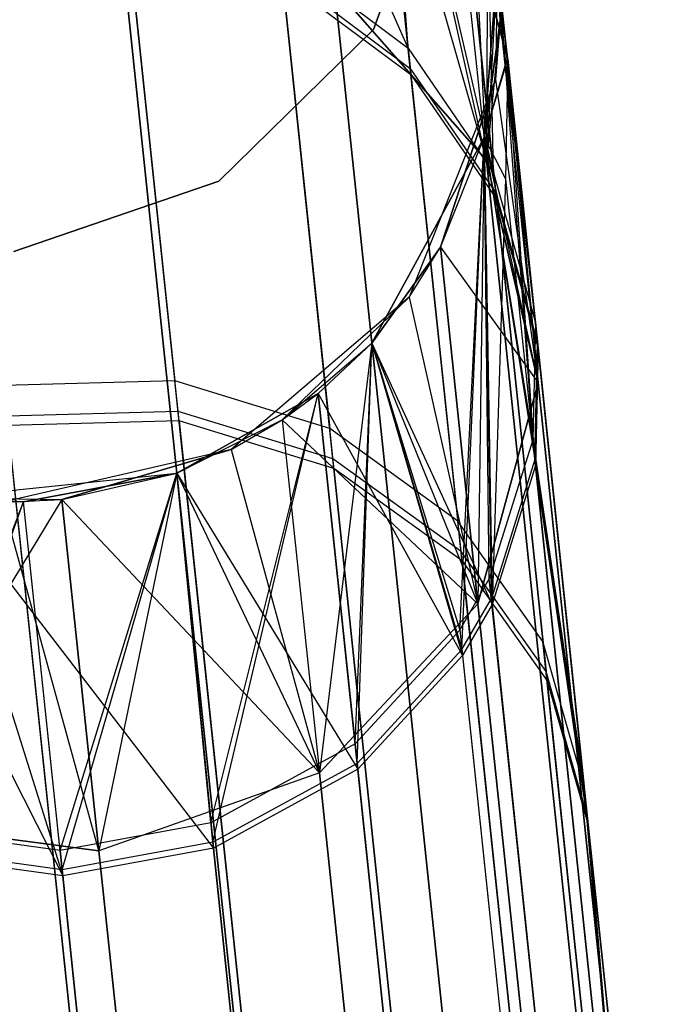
# Model space of a CAD drawing. Extents: x 0.3 to 7.1, y -3.38 to 3.38.
# Tile 310 of 604: x 3.35 to 3.48, y 3.08 to 3.28. Entities that reach past the tile are written whole.
import ezdxf

# ---------------------------------------------------------------- set-up
doc = ezdxf.new("R2010")
doc.units = 0
doc.header["$LTSCALE"] = 2.54
doc.layers.get('0').update_dxf_attribs({"linetype": 'CONTINUOUS'})

# ---------------------------------------------------------------- blocks, each defined once
blk = doc.blocks.new('SINGLES_AVVSTL_STL')
at = {"color": 0}
for p, q in [((3.43255, 3.27471, 52.54873), (3.38832, 3.37484, 51.88278)), ((3.43255, 3.27471, 52.54873), (3.38832, 3.37484, 51.88278)), ((3.41886, 3.3557, 17.50622), (3.44855, 3.25172, 18.17265)), ((3.41886, 3.3557, 17.50622), (3.44855, 3.25172, 18.17265)), ((3.44855, 3.25172, 22.51622), (3.42726, 3.34702, 23.18265)), ((3.44855, 3.25172, 22.51622), (3.42726, 3.34702, 23.18265)), ((3.43255, 3.27471, 52.54873), (3.42726, 3.34702, 51.88278)), ((3.43255, 3.27471, 52.54873), (3.42726, 3.34702, 51.88278)), ((3.45002, 3.24921, 52.54254), (3.42726, 3.34702, 51.88278)), ((3.45002, 3.24921, 52.54254), (3.42726, 3.34702, 51.88278)), ((3.43299, 3.27055, 59.45143), (3.42675, 3.3299, 59.11172)), ((3.43299, 3.27055, 59.45143), (3.42675, 3.3299, 59.11172)), ((3.42679, 3.32957, 57.22032), (3.43312, 3.26927, 56.87794)), ((3.42679, 3.32957, 57.22032), (3.43312, 3.26927, 56.87794)), ((3.44064, 3.32696, 17.50622), (3.44855, 3.25172, 18.17265)), ((3.44064, 3.32696, 17.50622), (3.44855, 3.25172, 18.17265)), ((3.44064, 3.32696, 23.18265), (3.44855, 3.25172, 22.51622)), ((3.44064, 3.32696, 23.18265), (3.44855, 3.25172, 22.51622)), ((3.45002, 3.24921, 52.54254), (3.44218, 3.32375, 51.88278)), ((3.45002, 3.24921, 52.54254), (3.44218, 3.32375, 51.88278)), ((3.4406, 3.32017, 1.9), (3.4255, 3.27851, 1.9)), ((3.4255, 3.27851, 1.7), (3.4406, 3.32017, 1.7)), ((3.4255, 3.27851, 1.7), (3.4406, 3.32017, 1.7)), ((3.4406, 3.32017, 1.9), (3.4255, 3.27851, 1.9)), ((3.44855, 3.25172, 18.17265), (3.44542, 3.31587, 17.50622)), ((3.44855, 3.25172, 18.17265), (3.44542, 3.31587, 17.50622)), ((3.39688, 3.0777, 18.83209), (3.37308, 3.30419, 18.18647)), ((3.39688, 3.0777, 18.83209), (3.37308, 3.30419, 18.18647)), ((3.37308, 3.30419, 22.5024), (3.39688, 3.0777, 21.85677)), ((3.37308, 3.30419, 22.5024), (3.39688, 3.0777, 21.85677)), ((3.37459, 3.30459, 52.55688), (3.38488, 3.20672, 52.89613)), ((3.37459, 3.30459, 52.55688), (3.38488, 3.20672, 52.89613)), ((3.45045, 3.24509, 59.44506), (3.44427, 3.30388, 59.10852)), ((3.44427, 3.30388, 59.10852), (3.45287, 3.27272, 59.10483)), ((3.44427, 3.30388, 59.10852), (3.45287, 3.27272, 59.10483)), ((3.45045, 3.24509, 59.44506), (3.44427, 3.30388, 59.10852)), ((3.44882, 3.30429, 23.18265), (3.44855, 3.25172, 22.51622)), ((3.44882, 3.30429, 23.18265), (3.44855, 3.25172, 22.51622)), ((3.45002, 3.24921, 52.54254), (3.44882, 3.30429, 51.88278)), ((3.45002, 3.24921, 52.54254), (3.44882, 3.30429, 51.88278)), ((3.45856, 3.21864, 52.53541), (3.44882, 3.30429, 51.88278)), ((3.45856, 3.21864, 52.53541), (3.44882, 3.30429, 51.88278)), ((3.44882, 3.30429, 58.76742), (3.45287, 3.27272, 59.10483)), ((3.44882, 3.30429, 58.76742), (3.45287, 3.27272, 59.10483)), ((3.45291, 3.2724, 57.22728), (3.44882, 3.30429, 57.56742)), ((3.45291, 3.2724, 57.22728), (3.44882, 3.30429, 57.56742)), ((3.45291, 3.2724, 57.22728), (3.44431, 3.30356, 57.22356)), ((3.44431, 3.30356, 57.22356), (3.45059, 3.24382, 56.88436)), ((3.45291, 3.2724, 57.22728), (3.44431, 3.30356, 57.22356)), ((3.44431, 3.30356, 57.22356), (3.45059, 3.24382, 56.88436)), ((3.38553, 3.20046, 59.79841), (3.37503, 3.30038, 59.4598)), ((3.38553, 3.20046, 59.79841), (3.37503, 3.30038, 59.4598)), ((3.38574, 3.19853, 56.53104), (3.37517, 3.29908, 56.8695)), ((3.38574, 3.19853, 56.53104), (3.37517, 3.29908, 56.8695)), ((3.40628, 3.2944, 52.55382), (3.43255, 3.27471, 52.54873)), ((3.40628, 3.2944, 52.55382), (3.43255, 3.27471, 52.54873)), ((3.40628, 3.2944, 52.55382), (3.41652, 3.19697, 52.89152)), ((3.40628, 3.2944, 52.55382), (3.41652, 3.19697, 52.89152)), ((3.45081, 3.29238, 51.88278), (3.44805, 3.25643, 51.88278)), ((3.45081, 3.29238, 51.88278), (3.44805, 3.25643, 51.88278)), ((3.44805, 3.25643, 58.76742), (3.45081, 3.29238, 58.76742)), ((3.44805, 3.25643, 57.56742), (3.45081, 3.29238, 57.56742)), ((3.44805, 3.25643, 58.76742), (3.45081, 3.29238, 58.76742)), ((3.44805, 3.25643, 57.56742), (3.45081, 3.29238, 57.56742)), ((3.45081, 3.29238, 17.50622), (3.44855, 3.25172, 18.17265)), ((3.45081, 3.29238, 17.50622), (3.44855, 3.25172, 18.17265)), ((3.45081, 3.29238, 23.18265), (3.44855, 3.25172, 22.51622)), ((3.45081, 3.29238, 23.18265), (3.44855, 3.25172, 22.51622)), ((3.45081, 3.29238, 1.70622), (3.45042, 3.26827, 1.70622)), ((3.45081, 3.29238, 17.50622), (3.45042, 3.26827, 1.70622)), ((3.45081, 3.29238, 1.70622), (3.45042, 3.26827, 1.70622)), ((3.45081, 3.29238, 17.50622), (3.45042, 3.26827, 1.70622)), ((3.45134, 3.28031, 17.50622), (3.45081, 3.29238, 17.50622)), ((3.45134, 3.28031, 17.50622), (3.45081, 3.29238, 17.50622)), ((3.45134, 3.28031, 23.18265), (3.45081, 3.29238, 51.88278)), ((3.45134, 3.28031, 23.18265), (3.45081, 3.29238, 51.88278)), ((3.45134, 3.28031, 23.18265), (3.45081, 3.29238, 23.18265)), ((3.45081, 3.29238, 23.18265), (3.45912, 3.20627, 22.52687)), ((3.45134, 3.28031, 23.18265), (3.45081, 3.29238, 23.18265)), ((3.45081, 3.29238, 23.18265), (3.45912, 3.20627, 22.52687)), ((3.45856, 3.21864, 52.53541), (3.45081, 3.29238, 51.88278)), ((3.45081, 3.29238, 51.88278), (3.45804, 3.19467, 52.52999)), ((3.45081, 3.29238, 51.88278), (3.45804, 3.19467, 52.52999)), ((3.45856, 3.21864, 52.53541), (3.45081, 3.29238, 51.88278)), ((3.45287, 3.27272, 59.10483), (3.45081, 3.29238, 58.76742)), ((3.45287, 3.27272, 59.10483), (3.45081, 3.29238, 58.76742)), ((3.45291, 3.2724, 57.22728), (3.45081, 3.29238, 57.56742)), ((3.45291, 3.2724, 57.22728), (3.45081, 3.29238, 57.56742)), ((3.40672, 3.2902, 59.45665), (3.43299, 3.27055, 59.45143)), ((3.41717, 3.19074, 59.79373), (3.40672, 3.2902, 59.45665)), ((3.40672, 3.2902, 59.45665), (3.43299, 3.27055, 59.45143)), ((3.41717, 3.19074, 59.79373), (3.40672, 3.2902, 59.45665)), ((3.41738, 3.18881, 56.53575), (3.40686, 3.28891, 56.87267)), ((3.40686, 3.28891, 56.87267), (3.43312, 3.26927, 56.87794)), ((3.41738, 3.18881, 56.53575), (3.40686, 3.28891, 56.87267)), ((3.40686, 3.28891, 56.87267), (3.43312, 3.26927, 56.87794)), ((3.41749, 3.28706, 18.18148), (3.44855, 3.25172, 18.17265)), ((3.44112, 3.06223, 18.82238), (3.41749, 3.28706, 18.18148)), ((3.44112, 3.06223, 18.82238), (3.41749, 3.28706, 18.18148)), ((3.41749, 3.28706, 18.18148), (3.44855, 3.25172, 18.17265)), ((3.44855, 3.25172, 22.51622), (3.41749, 3.28706, 22.50739)), ((3.41749, 3.28706, 22.50739), (3.44112, 3.06223, 21.86649)), ((3.41749, 3.28706, 22.50739), (3.44112, 3.06223, 21.86649)), ((3.44855, 3.25172, 22.51622), (3.41749, 3.28706, 22.50739)), ((3.44805, 3.25643, 23.18265), (3.45134, 3.28031, 23.18265)), ((3.45134, 3.28031, 23.18265), (3.44805, 3.25643, 51.88278)), ((3.45134, 3.28031, 23.18265), (3.44805, 3.25643, 51.88278)), ((3.44805, 3.25643, 23.18265), (3.45134, 3.28031, 23.18265)), ((3.45134, 3.28031, 17.50622), (3.44855, 3.25172, 18.17265)), ((3.45134, 3.28031, 17.50622), (3.44855, 3.25172, 18.17265)), ((3.45042, 3.26827, 17.50622), (3.45134, 3.28031, 17.50622)), ((3.45134, 3.28031, 17.50622), (3.45042, 3.26827, 1.70622)), ((3.45134, 3.28031, 17.50622), (3.45042, 3.26827, 1.70622)), ((3.45042, 3.26827, 17.50622), (3.45134, 3.28031, 17.50622)), ((3.45134, 3.28031, 17.50622), (3.45912, 3.20627, 18.162)), ((3.45134, 3.28031, 17.50622), (3.45912, 3.20627, 18.162)), ((3.45134, 3.28031, 23.18265), (3.45912, 3.20627, 22.52687)), ((3.45134, 3.28031, 23.18265), (3.45912, 3.20627, 22.52687)), ((3.4255, 3.27851, 1.9), (3.39389, 3.24747, 1.9)), ((3.39389, 3.24747, 1.7), (3.4255, 3.27851, 1.7)), ((3.39389, 3.24747, 1.7), (3.4255, 3.27851, 1.7)), ((3.4255, 3.27851, 1.9), (3.39389, 3.24747, 1.9)), ((3.4255, 3.27851, 1.7), (3.4255, 3.27851, 1.9)), ((3.4255, 3.27851, 1.7), (3.4255, 3.27851, 1.9)), ((3.43255, 3.27471, 52.54873), (3.45002, 3.24921, 52.54254)), ((3.43255, 3.27471, 52.54873), (3.45002, 3.24921, 52.54254)), ((3.43255, 3.27471, 52.54873), (3.44272, 3.17803, 52.88387)), ((3.43255, 3.27471, 52.54873), (3.44272, 3.17803, 52.88387)), ((3.44805, 3.25643, 58.76742), (3.45287, 3.27272, 59.10483)), ((3.44805, 3.25643, 58.76742), (3.45287, 3.27272, 59.10483)), ((3.44805, 3.25643, 57.56742), (3.45291, 3.2724, 57.22728)), ((3.44805, 3.25643, 57.56742), (3.45291, 3.2724, 57.22728)), ((3.45291, 3.2724, 57.22728), (3.45243, 3.24798, 57.2301)), ((3.45291, 3.2724, 57.22728), (3.45243, 3.24798, 57.2301)), ((3.45899, 3.21456, 59.43774), (3.45287, 3.27272, 59.10483)), ((3.45846, 3.19063, 59.43217), (3.45287, 3.27272, 59.10483)), ((3.45899, 3.21456, 59.43774), (3.45287, 3.27272, 59.10483)), ((3.45846, 3.19063, 59.43217), (3.45287, 3.27272, 59.10483)), ((3.45291, 3.2724, 57.22728), (3.45912, 3.2133, 56.89174)), ((3.45291, 3.2724, 57.22728), (3.45912, 3.2133, 56.89174)), ((3.43299, 3.27055, 59.45143), (3.45045, 3.24509, 59.44506)), ((3.44337, 3.17184, 59.78594), (3.43299, 3.27055, 59.45143)), ((3.43299, 3.27055, 59.45143), (3.45045, 3.24509, 59.44506)), ((3.44337, 3.17184, 59.78594), (3.43299, 3.27055, 59.45143)), ((3.45042, 3.26827, 1.70622), (3.43273, 3.2238, 1.70622)), ((3.45042, 3.26827, 1.70622), (3.43273, 3.2238, 1.70622)), ((3.43312, 3.26927, 56.87794), (3.45059, 3.24382, 56.88436)), ((3.44357, 3.16993, 56.54358), (3.43312, 3.26927, 56.87794)), ((3.44357, 3.16993, 56.54358), (3.43312, 3.26927, 56.87794)), ((3.43312, 3.26927, 56.87794), (3.45059, 3.24382, 56.88436)), ((3.43914, 3.23403, 17.50622), (3.45042, 3.26827, 17.50622)), ((3.45042, 3.26827, 1.70622), (3.43914, 3.23403, 17.50622)), ((3.45042, 3.26827, 1.70622), (3.43914, 3.23403, 17.50622)), ((3.43914, 3.23403, 17.50622), (3.45042, 3.26827, 17.50622)), ((3.45042, 3.26827, 17.50622), (3.45912, 3.20627, 18.162)), ((3.45042, 3.26827, 17.50622), (3.45912, 3.20627, 18.162)), ((3.45042, 3.26827, 1.70622), (3.45042, 3.26827, 17.50622)), ((3.45042, 3.26827, 1.70622), (3.45042, 3.26827, 17.50622)), ((3.44805, 3.25643, 51.88278), (3.42513, 3.21441, 51.88278)), ((3.44805, 3.25643, 51.88278), (3.42513, 3.21441, 51.88278)), ((3.42513, 3.21441, 58.76742), (3.44805, 3.25643, 58.76742)), ((3.42513, 3.21441, 57.56742), (3.44805, 3.25643, 57.56742)), ((3.42513, 3.21441, 58.76742), (3.44805, 3.25643, 58.76742)), ((3.42513, 3.21441, 57.56742), (3.44805, 3.25643, 57.56742)), ((3.43914, 3.23403, 23.18265), (3.44805, 3.25643, 51.88278)), ((3.43914, 3.23403, 23.18265), (3.44805, 3.25643, 23.18265)), ((3.43914, 3.23403, 23.18265), (3.44805, 3.25643, 51.88278)), ((3.43914, 3.23403, 23.18265), (3.44805, 3.25643, 23.18265)), ((3.44312, 3.15577, 52.52152), (3.44805, 3.25643, 51.88278)), ((3.44312, 3.15577, 52.52152), (3.44805, 3.25643, 51.88278)), ((3.44354, 3.15178, 59.42348), (3.44805, 3.25643, 58.76742)), ((3.44354, 3.15178, 59.42348), (3.44805, 3.25643, 58.76742)), ((3.44805, 3.25643, 23.18265), (3.4468, 3.16112, 22.5369)), ((3.44805, 3.25643, 23.18265), (3.4468, 3.16112, 22.5369)), ((3.44805, 3.25643, 23.18265), (3.44805, 3.25643, 51.88278)), ((3.44805, 3.25643, 23.18265), (3.44805, 3.25643, 51.88278)), ((3.44805, 3.25643, 23.18265), (3.45912, 3.20627, 22.52687)), ((3.44805, 3.25643, 23.18265), (3.45912, 3.20627, 22.52687)), ((3.44913, 3.16625, 52.52375), (3.44805, 3.25643, 51.88278)), ((3.44805, 3.25643, 51.88278), (3.45804, 3.19467, 52.52999)), ((3.44805, 3.25643, 51.88278), (3.45804, 3.19467, 52.52999)), ((3.44913, 3.16625, 52.52375), (3.44805, 3.25643, 51.88278)), ((3.44955, 3.16224, 59.42578), (3.44805, 3.25643, 58.76742)), ((3.44805, 3.25643, 58.76742), (3.45846, 3.19063, 59.43217)), ((3.44805, 3.25643, 58.76742), (3.45846, 3.19063, 59.43217)), ((3.44955, 3.16224, 59.42578), (3.44805, 3.25643, 58.76742)), ((3.44805, 3.25643, 57.56742), (3.44805, 3.25643, 58.76742)), ((3.44805, 3.25643, 57.56742), (3.44805, 3.25643, 58.76742)), ((3.44805, 3.25643, 57.56742), (3.45243, 3.24798, 57.2301)), ((3.44805, 3.25643, 57.56742), (3.45243, 3.24798, 57.2301)), ((3.44805, 3.25643, 57.56742), (3.44968, 3.16101, 56.9038)), ((3.44805, 3.25643, 57.56742), (3.44968, 3.16101, 56.9038)), ((3.44855, 3.25172, 18.17265), (3.45912, 3.20627, 18.162)), ((3.47187, 3.02983, 18.80517), (3.44855, 3.25172, 18.17265)), ((3.47187, 3.02983, 18.80517), (3.44855, 3.25172, 18.17265)), ((3.44855, 3.25172, 18.17265), (3.45912, 3.20627, 18.162)), ((3.45912, 3.20627, 22.52687), (3.44855, 3.25172, 22.51622)), ((3.44855, 3.25172, 22.51622), (3.47187, 3.02983, 21.8837)), ((3.44855, 3.25172, 22.51622), (3.47187, 3.02983, 21.8837)), ((3.45912, 3.20627, 22.52687), (3.44855, 3.25172, 22.51622)), ((3.39389, 3.24747, 1.9), (3.35196, 3.23313, 1.9)), ((3.35196, 3.23313, 1.7), (3.39389, 3.24747, 1.7)), ((3.35196, 3.23313, 1.7), (3.39389, 3.24747, 1.7)), ((3.39389, 3.24747, 1.9), (3.35196, 3.23313, 1.9)), ((3.39389, 3.24747, 1.7), (3.39389, 3.24747, 1.9)), ((3.39389, 3.24747, 1.7), (3.39389, 3.24747, 1.9)), ((3.45243, 3.24798, 57.2301), (3.44968, 3.16101, 56.9038)), ((3.45243, 3.24798, 57.2301), (3.44968, 3.16101, 56.9038)), ((3.45002, 3.24921, 52.54254), (3.45856, 3.21864, 52.53541)), ((3.45002, 3.24921, 52.54254), (3.45856, 3.21864, 52.53541)), ((3.45002, 3.24921, 52.54254), (3.46009, 3.15342, 52.87456)), ((3.45002, 3.24921, 52.54254), (3.46009, 3.15342, 52.87456)), ((3.45243, 3.24798, 57.2301), (3.45859, 3.18938, 56.89735)), ((3.45243, 3.24798, 57.2301), (3.45859, 3.18938, 56.89735)), ((3.45045, 3.24509, 59.44506), (3.45899, 3.21456, 59.43774)), ((3.46073, 3.1473, 59.77646), (3.45045, 3.24509, 59.44506)), ((3.45045, 3.24509, 59.44506), (3.45899, 3.21456, 59.43774)), ((3.46073, 3.1473, 59.77646), (3.45045, 3.24509, 59.44506)), ((3.45059, 3.24382, 56.88436), (3.46093, 3.1454, 56.55311)), ((3.45059, 3.24382, 56.88436), (3.46093, 3.1454, 56.55311)), ((3.45059, 3.24382, 56.88436), (3.45912, 3.2133, 56.89174)), ((3.45059, 3.24382, 56.88436), (3.45912, 3.2133, 56.89174)), ((3.42513, 3.21441, 23.18265), (3.43914, 3.23403, 23.18265)), ((3.43914, 3.23403, 23.18265), (3.42513, 3.21441, 51.88278)), ((3.43914, 3.23403, 23.18265), (3.42513, 3.21441, 51.88278)), ((3.42513, 3.21441, 23.18265), (3.43914, 3.23403, 23.18265)), ((3.43273, 3.2238, 17.50622), (3.43914, 3.23403, 17.50622)), ((3.43273, 3.2238, 1.70622), (3.43914, 3.23403, 17.50622)), ((3.43273, 3.2238, 17.50622), (3.43914, 3.23403, 17.50622)), ((3.43273, 3.2238, 1.70622), (3.43914, 3.23403, 17.50622)), ((3.4468, 3.16112, 18.15197), (3.43914, 3.23403, 17.50622)), ((3.43914, 3.23403, 17.50622), (3.45912, 3.20627, 18.162)), ((3.43914, 3.23403, 17.50622), (3.45912, 3.20627, 18.162)), ((3.4468, 3.16112, 18.15197), (3.43914, 3.23403, 17.50622)), ((3.43914, 3.23403, 23.18265), (3.4468, 3.16112, 22.5369)), ((3.43914, 3.23403, 23.18265), (3.4468, 3.16112, 22.5369)), ((3.43273, 3.2238, 1.70622), (3.39639, 3.19264, 1.70622)), ((3.43273, 3.2238, 1.70622), (3.39639, 3.19264, 1.70622)), ((3.40683, 3.19872, 17.50622), (3.43273, 3.2238, 17.50622)), ((3.43273, 3.2238, 1.70622), (3.40683, 3.19872, 17.50622)), ((3.43273, 3.2238, 1.70622), (3.40683, 3.19872, 17.50622)), ((3.40683, 3.19872, 17.50622), (3.43273, 3.2238, 17.50622)), ((3.43273, 3.2238, 17.50622), (3.4468, 3.16112, 18.15197)), ((3.43273, 3.2238, 17.50622), (3.4468, 3.16112, 18.15197)), ((3.43273, 3.2238, 1.70622), (3.43273, 3.2238, 17.50622)), ((3.43273, 3.2238, 1.70622), (3.43273, 3.2238, 17.50622)), ((3.45856, 3.21864, 52.53541), (3.45804, 3.19467, 52.52999)), ((3.45856, 3.21864, 52.53541), (3.45804, 3.19467, 52.52999)), ((3.45856, 3.21864, 52.53541), (3.46852, 3.12389, 52.86384)), ((3.45856, 3.21864, 52.53541), (3.46852, 3.12389, 52.86384)), ((3.40683, 3.19872, 23.18265), (3.42513, 3.21441, 51.88278)), ((3.40683, 3.19872, 23.18265), (3.42513, 3.21441, 23.18265)), ((3.40683, 3.19872, 23.18265), (3.42513, 3.21441, 51.88278)), ((3.40683, 3.19872, 23.18265), (3.42513, 3.21441, 23.18265)), ((3.42513, 3.21441, 51.88278), (3.41419, 3.20413, 51.88278)), ((3.42513, 3.21441, 51.88278), (3.41419, 3.20413, 51.88278)), ((3.41419, 3.20413, 58.76742), (3.42513, 3.21441, 58.76742)), ((3.41419, 3.20413, 57.56742), (3.42513, 3.21441, 57.56742)), ((3.41419, 3.20413, 58.76742), (3.42513, 3.21441, 58.76742)), ((3.41419, 3.20413, 57.56742), (3.42513, 3.21441, 57.56742)), ((3.42513, 3.21441, 23.18265), (3.41441, 3.12662, 22.54401)), ((3.42513, 3.21441, 23.18265), (3.41441, 3.12662, 22.54401)), ((3.42172, 3.1325, 52.51676), (3.42513, 3.21441, 51.88278)), ((3.42172, 3.1325, 52.51676), (3.42513, 3.21441, 51.88278)), ((3.42213, 3.12854, 59.41859), (3.42513, 3.21441, 58.76742)), ((3.42213, 3.12854, 59.41859), (3.42513, 3.21441, 58.76742)), ((3.42513, 3.21441, 23.18265), (3.42513, 3.21441, 51.88278)), ((3.42513, 3.21441, 23.18265), (3.42513, 3.21441, 51.88278)), ((3.42513, 3.21441, 23.18265), (3.4468, 3.16112, 22.5369)), ((3.42513, 3.21441, 23.18265), (3.4468, 3.16112, 22.5369)), ((3.42513, 3.21441, 51.88278), (3.44312, 3.15577, 52.52152)), ((3.42513, 3.21441, 51.88278), (3.44312, 3.15577, 52.52152)), ((3.42513, 3.21441, 58.76742), (3.44354, 3.15178, 59.42348)), ((3.42513, 3.21441, 58.76742), (3.44354, 3.15178, 59.42348)), ((3.42513, 3.21441, 57.56742), (3.42513, 3.21441, 58.76742)), ((3.42513, 3.21441, 57.56742), (3.42513, 3.21441, 58.76742)), ((3.42513, 3.21441, 57.56742), (3.44968, 3.16101, 56.9038)), ((3.42513, 3.21441, 57.56742), (3.44968, 3.16101, 56.9038)), ((3.42513, 3.21441, 57.56742), (3.44366, 3.15055, 56.90612)), ((3.42513, 3.21441, 57.56742), (3.44366, 3.15055, 56.90612)), ((3.45846, 3.19063, 59.43217), (3.45899, 3.21456, 59.43774)), ((3.45846, 3.19063, 59.43217), (3.45899, 3.21456, 59.43774)), ((3.45912, 3.2133, 56.89174), (3.45859, 3.18938, 56.89735)), ((3.45912, 3.2133, 56.89174), (3.45859, 3.18938, 56.89735)), ((3.46915, 3.11782, 59.76556), (3.45899, 3.21456, 59.43774)), ((3.46915, 3.11782, 59.76556), (3.45899, 3.21456, 59.43774)), ((3.45912, 3.2133, 56.89174), (3.46935, 3.11595, 56.56407)), ((3.45912, 3.2133, 56.89174), (3.46935, 3.11595, 56.56407)), ((3.38488, 3.20672, 52.89613), (3.34993, 3.20576, 52.89709)), ((3.38488, 3.20672, 52.89613), (3.34993, 3.20576, 52.89709)), ((3.36424, 3.06961, 53.22303), (3.34993, 3.20576, 52.89709)), ((3.36424, 3.06961, 53.22303), (3.34993, 3.20576, 52.89709)), ((3.39917, 3.07071, 53.22177), (3.38488, 3.20672, 52.89613)), ((3.41652, 3.19697, 52.89152), (3.38488, 3.20672, 52.89613)), ((3.39917, 3.07071, 53.22177), (3.38488, 3.20672, 52.89613)), ((3.41652, 3.19697, 52.89152), (3.38488, 3.20672, 52.89613)), ((3.45912, 3.20627, 18.162), (3.4468, 3.16112, 18.15197)), ((3.45912, 3.20627, 18.162), (3.4468, 3.16112, 18.15197)), ((3.4468, 3.16112, 22.5369), (3.45912, 3.20627, 22.52687)), ((3.4468, 3.16112, 22.5369), (3.45912, 3.20627, 22.52687)), ((3.48207, 2.98793, 18.78441), (3.45912, 3.20627, 18.162)), ((3.48207, 2.98793, 18.78441), (3.45912, 3.20627, 18.162)), ((3.45912, 3.20627, 22.52687), (3.48207, 2.98793, 21.90446)), ((3.45912, 3.20627, 22.52687), (3.48207, 2.98793, 21.90446)), ((3.3853, 3.18786, 23.18265), (3.41419, 3.20413, 51.88278)), ((3.41419, 3.20413, 51.88278), (3.3853, 3.18786, 51.88278)), ((3.3853, 3.18786, 23.18265), (3.41419, 3.20413, 51.88278)), ((3.41419, 3.20413, 51.88278), (3.3853, 3.18786, 51.88278)), ((3.3853, 3.18786, 58.76742), (3.41419, 3.20413, 58.76742)), ((3.3853, 3.18786, 57.56742), (3.41419, 3.20413, 57.56742)), ((3.3853, 3.18786, 58.76742), (3.41419, 3.20413, 58.76742)), ((3.3853, 3.18786, 57.56742), (3.41419, 3.20413, 57.56742)), ((3.39224, 3.11637, 52.5138), (3.41419, 3.20413, 51.88278)), ((3.39224, 3.11637, 52.5138), (3.41419, 3.20413, 51.88278)), ((3.39265, 3.11242, 59.41555), (3.41419, 3.20413, 58.76742)), ((3.39265, 3.11242, 59.41555), (3.41419, 3.20413, 58.76742)), ((3.40683, 3.19872, 23.18265), (3.41419, 3.20413, 51.88278)), ((3.40683, 3.19872, 23.18265), (3.41419, 3.20413, 51.88278)), ((3.42172, 3.1325, 52.51676), (3.41419, 3.20413, 51.88278)), ((3.42172, 3.1325, 52.51676), (3.41419, 3.20413, 51.88278)), ((3.42213, 3.12854, 59.41859), (3.41419, 3.20413, 58.76742)), ((3.42213, 3.12854, 59.41859), (3.41419, 3.20413, 58.76742)), ((3.41419, 3.20413, 57.56742), (3.41419, 3.20413, 58.76742)), ((3.41419, 3.20413, 57.56742), (3.41419, 3.20413, 58.76742)), ((3.41419, 3.20413, 57.56742), (3.44366, 3.15055, 56.90612)), ((3.41419, 3.20413, 57.56742), (3.44366, 3.15055, 56.90612)), ((3.41419, 3.20413, 57.56742), (3.42226, 3.12732, 56.91105)), ((3.41419, 3.20413, 57.56742), (3.42226, 3.12732, 56.91105)), ((3.38553, 3.20046, 59.79841), (3.35059, 3.19949, 59.79938)), ((3.38553, 3.20046, 59.79841), (3.35059, 3.19949, 59.79938)), ((3.36511, 3.06137, 60.12446), (3.35059, 3.19949, 59.79938)), ((3.36511, 3.06137, 60.12446), (3.35059, 3.19949, 59.79938)), ((3.40004, 3.06247, 60.12318), (3.38553, 3.20046, 59.79841)), ((3.41717, 3.19074, 59.79373), (3.38553, 3.20046, 59.79841)), ((3.40004, 3.06247, 60.12318), (3.38553, 3.20046, 59.79841)), ((3.41717, 3.19074, 59.79373), (3.38553, 3.20046, 59.79841)), ((3.38574, 3.19853, 56.53104), (3.35079, 3.19755, 56.53007)), ((3.38574, 3.19853, 56.53104), (3.35079, 3.19755, 56.53007)), ((3.35079, 3.19755, 56.53007), (3.36537, 3.05881, 56.20522)), ((3.35079, 3.19755, 56.53007), (3.36537, 3.05881, 56.20522)), ((3.3853, 3.18786, 23.18265), (3.40683, 3.19872, 23.18265)), ((3.3853, 3.18786, 23.18265), (3.40683, 3.19872, 23.18265)), ((3.41738, 3.18881, 56.53575), (3.38574, 3.19853, 56.53104)), ((3.38574, 3.19853, 56.53104), (3.40031, 3.05991, 56.2065)), ((3.41738, 3.18881, 56.53575), (3.38574, 3.19853, 56.53104)), ((3.38574, 3.19853, 56.53104), (3.40031, 3.05991, 56.2065)), ((3.39639, 3.19264, 17.50622), (3.40683, 3.19872, 17.50622)), ((3.39639, 3.19264, 1.70622), (3.40683, 3.19872, 17.50622)), ((3.39639, 3.19264, 17.50622), (3.40683, 3.19872, 17.50622)), ((3.39639, 3.19264, 1.70622), (3.40683, 3.19872, 17.50622)), ((3.40683, 3.19872, 17.50622), (3.41441, 3.12662, 18.14485)), ((3.40683, 3.19872, 17.50622), (3.41441, 3.12662, 18.14485)), ((3.40683, 3.19872, 17.50622), (3.4468, 3.16112, 18.15197)), ((3.40683, 3.19872, 17.50622), (3.4468, 3.16112, 18.15197)), ((3.40683, 3.19872, 23.18265), (3.41441, 3.12662, 22.54401)), ((3.40683, 3.19872, 23.18265), (3.41441, 3.12662, 22.54401)), ((3.43075, 3.06157, 53.21568), (3.41652, 3.19697, 52.89152)), ((3.44272, 3.17803, 52.88387), (3.41652, 3.19697, 52.89152)), ((3.43075, 3.06157, 53.21568), (3.41652, 3.19697, 52.89152)), ((3.44272, 3.17803, 52.88387), (3.41652, 3.19697, 52.89152)), ((3.45804, 3.19467, 52.52999), (3.44913, 3.16625, 52.52375)), ((3.45804, 3.19467, 52.52999), (3.44913, 3.16625, 52.52375)), ((3.48164, 2.97012, 53.16833), (3.45804, 3.19467, 52.52999)), ((3.45804, 3.19467, 52.52999), (3.46852, 3.12389, 52.86384)), ((3.48164, 2.97012, 53.16833), (3.45804, 3.19467, 52.52999)), ((3.45804, 3.19467, 52.52999), (3.46852, 3.12389, 52.86384)), ((3.39639, 3.19264, 1.70622), (3.34974, 3.18194, 1.70622)), ((3.39639, 3.19264, 1.70622), (3.34974, 3.18194, 1.70622)), ((3.36181, 3.18247, 17.50622), (3.39639, 3.19264, 17.50622)), ((3.39639, 3.19264, 1.70622), (3.36181, 3.18247, 17.50622)), ((3.39639, 3.19264, 1.70622), (3.36181, 3.18247, 17.50622)), ((3.36181, 3.18247, 17.50622), (3.39639, 3.19264, 17.50622)), ((3.39639, 3.19264, 17.50622), (3.41441, 3.12662, 18.14485)), ((3.39639, 3.19264, 17.50622), (3.41441, 3.12662, 18.14485)), ((3.39639, 3.19264, 1.70622), (3.39639, 3.19264, 17.50622)), ((3.39639, 3.19264, 1.70622), (3.39639, 3.19264, 17.50622)), ((3.43161, 3.05338, 60.11702), (3.41717, 3.19074, 59.79373)), ((3.44337, 3.17184, 59.78594), (3.41717, 3.19074, 59.79373)), ((3.43161, 3.05338, 60.11702), (3.41717, 3.19074, 59.79373)), ((3.44337, 3.17184, 59.78594), (3.41717, 3.19074, 59.79373)), ((3.45846, 3.19063, 59.43217), (3.44955, 3.16224, 59.42578)), ((3.45846, 3.19063, 59.43217), (3.44955, 3.16224, 59.42578)), ((3.45859, 3.18938, 56.89735), (3.44968, 3.16101, 56.9038)), ((3.45859, 3.18938, 56.89735), (3.44968, 3.16101, 56.9038)), ((3.48247, 2.96221, 60.06907), (3.45846, 3.19063, 59.43217)), ((3.45846, 3.19063, 59.43217), (3.46915, 3.11782, 59.76556)), ((3.48247, 2.96221, 60.06907), (3.45846, 3.19063, 59.43217)), ((3.45846, 3.19063, 59.43217), (3.46915, 3.11782, 59.76556)), ((3.46935, 3.11595, 56.56407), (3.45859, 3.18938, 56.89735)), ((3.45859, 3.18938, 56.89735), (3.48273, 2.95976, 56.26082)), ((3.45859, 3.18938, 56.89735), (3.48273, 2.95976, 56.26082)), ((3.46935, 3.11595, 56.56407), (3.45859, 3.18938, 56.89735)), ((3.3377, 3.18286, 57.56742), (3.3853, 3.18786, 57.56742)), ((3.3377, 3.18286, 57.56742), (3.3853, 3.18786, 57.56742)), ((3.3853, 3.18786, 51.88278), (3.35394, 3.18196, 51.88278)), ((3.3853, 3.18786, 51.88278), (3.35394, 3.18196, 51.88278)), ((3.35394, 3.18196, 58.76742), (3.3853, 3.18786, 58.76742)), ((3.3853, 3.18786, 57.56742), (3.35394, 3.18196, 58.76742)), ((3.3853, 3.18786, 57.56742), (3.35394, 3.18196, 58.76742)), ((3.35394, 3.18196, 58.76742), (3.3853, 3.18786, 58.76742)), ((3.36142, 3.11072, 52.51326), (3.3853, 3.18786, 51.88278)), ((3.36142, 3.11072, 52.51326), (3.3853, 3.18786, 51.88278)), ((3.36181, 3.18247, 23.18265), (3.3853, 3.18786, 51.88278)), ((3.36181, 3.18247, 23.18265), (3.3853, 3.18786, 51.88278)), ((3.36181, 3.18247, 23.18265), (3.3853, 3.18786, 23.18265)), ((3.36181, 3.18247, 23.18265), (3.3853, 3.18786, 23.18265)), ((3.36184, 3.10678, 59.41499), (3.3853, 3.18786, 58.76742)), ((3.36184, 3.10678, 59.41499), (3.3853, 3.18786, 58.76742)), ((3.3853, 3.18786, 23.18265), (3.36936, 3.11066, 22.54658)), ((3.3853, 3.18786, 23.18265), (3.36936, 3.11066, 22.54658)), ((3.3853, 3.18786, 23.18265), (3.3853, 3.18786, 51.88278)), ((3.3853, 3.18786, 23.18265), (3.3853, 3.18786, 51.88278)), ((3.3853, 3.18786, 23.18265), (3.41441, 3.12662, 22.54401)), ((3.3853, 3.18786, 23.18265), (3.41441, 3.12662, 22.54401)), ((3.39224, 3.11637, 52.5138), (3.3853, 3.18786, 51.88278)), ((3.39224, 3.11637, 52.5138), (3.3853, 3.18786, 51.88278)), ((3.39265, 3.11242, 59.41555), (3.3853, 3.18786, 58.76742)), ((3.39265, 3.11242, 59.41555), (3.3853, 3.18786, 58.76742)), ((3.3853, 3.18786, 57.56742), (3.3853, 3.18786, 58.76742)), ((3.3853, 3.18786, 57.56742), (3.3853, 3.18786, 58.76742)), ((3.3853, 3.18786, 57.56742), (3.42226, 3.12732, 56.91105)), ((3.3853, 3.18786, 57.56742), (3.42226, 3.12732, 56.91105)), ((3.3853, 3.18786, 57.56742), (3.39278, 3.11121, 56.91411)), ((3.3853, 3.18786, 57.56742), (3.39278, 3.11121, 56.91411)), ((3.44357, 3.16993, 56.54358), (3.41738, 3.18881, 56.53575)), ((3.41738, 3.18881, 56.53575), (3.43188, 3.05083, 56.2127)), ((3.44357, 3.16993, 56.54358), (3.41738, 3.18881, 56.53575)), ((3.41738, 3.18881, 56.53575), (3.43188, 3.05083, 56.2127)), ((3.3208, 3.18671, 57.56742), (3.36197, 3.10557, 56.91467)), ((3.3208, 3.18671, 57.56742), (3.36197, 3.10557, 56.91467)), ((3.36181, 3.18247, 23.18265), (3.32197, 3.1169, 22.54401)), ((3.36181, 3.18247, 23.18265), (3.32197, 3.1169, 22.54401)), ((3.32831, 3.11527, 52.51508), (3.35394, 3.18196, 51.88278)), ((3.32831, 3.11527, 52.51508), (3.35394, 3.18196, 51.88278)), ((3.32872, 3.11131, 59.41686), (3.35394, 3.18196, 58.76742)), ((3.32872, 3.11131, 59.41686), (3.35394, 3.18196, 58.76742)), ((3.3377, 3.18286, 23.18265), (3.35394, 3.18196, 51.88278)), ((3.35394, 3.18196, 51.88278), (3.3377, 3.18286, 51.88278)), ((3.3377, 3.18286, 23.18265), (3.35394, 3.18196, 51.88278)), ((3.3377, 3.18286, 23.18265), (3.36181, 3.18247, 23.18265)), ((3.3377, 3.18286, 23.18265), (3.36181, 3.18247, 23.18265)), ((3.35394, 3.18196, 51.88278), (3.3377, 3.18286, 51.88278)), ((3.3377, 3.18286, 58.76742), (3.35394, 3.18196, 58.76742)), ((3.3377, 3.18286, 57.56742), (3.35394, 3.18196, 58.76742)), ((3.3377, 3.18286, 58.76742), (3.35394, 3.18196, 58.76742)), ((3.3377, 3.18286, 57.56742), (3.35394, 3.18196, 58.76742)), ((3.3377, 3.18286, 57.56742), (3.39278, 3.11121, 56.91411)), ((3.3377, 3.18286, 57.56742), (3.39278, 3.11121, 56.91411)), ((3.3377, 3.18286, 57.56742), (3.36197, 3.10557, 56.91467)), ((3.3377, 3.18286, 57.56742), (3.36197, 3.10557, 56.91467)), ((3.34974, 3.18194, 17.50622), (3.36181, 3.18247, 17.50622)), ((3.34974, 3.18194, 1.70622), (3.36181, 3.18247, 17.50622)), ((3.34974, 3.18194, 17.50622), (3.36181, 3.18247, 17.50622)), ((3.34974, 3.18194, 1.70622), (3.36181, 3.18247, 17.50622)), ((3.36936, 3.11066, 18.14229), (3.34974, 3.18194, 17.50622)), ((3.36936, 3.11066, 18.14229), (3.34974, 3.18194, 17.50622)), ((3.36181, 3.18247, 23.18265), (3.35394, 3.18196, 51.88278)), ((3.36181, 3.18247, 23.18265), (3.35394, 3.18196, 51.88278)), ((3.36142, 3.11072, 52.51326), (3.35394, 3.18196, 51.88278)), ((3.36142, 3.11072, 52.51326), (3.35394, 3.18196, 51.88278)), ((3.36184, 3.10678, 59.41499), (3.35394, 3.18196, 58.76742)), ((3.36184, 3.10678, 59.41499), (3.35394, 3.18196, 58.76742)), ((3.36181, 3.18247, 17.50622), (3.36936, 3.11066, 18.14229)), ((3.41441, 3.12662, 18.14485), (3.36181, 3.18247, 17.50622)), ((3.41441, 3.12662, 18.14485), (3.36181, 3.18247, 17.50622)), ((3.36181, 3.18247, 17.50622), (3.36936, 3.11066, 18.14229)), ((3.36936, 3.11066, 22.54658), (3.36181, 3.18247, 23.18265)), ((3.36936, 3.11066, 22.54658), (3.36181, 3.18247, 23.18265)), ((3.45684, 3.04366, 53.20558), (3.44272, 3.17803, 52.88387)), ((3.46009, 3.15342, 52.87456), (3.44272, 3.17803, 52.88387)), ((3.45684, 3.04366, 53.20558), (3.44272, 3.17803, 52.88387)), ((3.46009, 3.15342, 52.87456), (3.44272, 3.17803, 52.88387)), ((3.45769, 3.03552, 60.10678), (3.44337, 3.17184, 59.78594)), ((3.46073, 3.1473, 59.77646), (3.44337, 3.17184, 59.78594)), ((3.45769, 3.03552, 60.10678), (3.44337, 3.17184, 59.78594)), ((3.46073, 3.1473, 59.77646), (3.44337, 3.17184, 59.78594)), ((3.44357, 3.16993, 56.54358), (3.46093, 3.1454, 56.55311)), ((3.44357, 3.16993, 56.54358), (3.45796, 3.033, 56.22296)), ((3.44357, 3.16993, 56.54358), (3.45796, 3.033, 56.22296)), ((3.44357, 3.16993, 56.54358), (3.46093, 3.1454, 56.55311)), ((3.44312, 3.15577, 52.52152), (3.44913, 3.16625, 52.52375)), ((3.44312, 3.15577, 52.52152), (3.44913, 3.16625, 52.52375)), ((3.4725, 2.94386, 53.15596), (3.44913, 3.16625, 52.52375)), ((3.4725, 2.94386, 53.15596), (3.44913, 3.16625, 52.52375)), ((3.41441, 3.12662, 18.14485), (3.4468, 3.16112, 18.15197)), ((3.41441, 3.12662, 18.14485), (3.4468, 3.16112, 18.15197)), ((3.4468, 3.16112, 22.5369), (3.41441, 3.12662, 22.54401)), ((3.4468, 3.16112, 22.5369), (3.41441, 3.12662, 22.54401)), ((3.44354, 3.15178, 59.42348), (3.44955, 3.16224, 59.42578)), ((3.44354, 3.15178, 59.42348), (3.44955, 3.16224, 59.42578)), ((3.44968, 3.16101, 56.9038), (3.44366, 3.15055, 56.90612)), ((3.44968, 3.16101, 56.9038), (3.44366, 3.15055, 56.90612)), ((3.4694, 2.94612, 18.76485), (3.4468, 3.16112, 18.15197)), ((3.4694, 2.94612, 18.76485), (3.4468, 3.16112, 18.15197)), ((3.4468, 3.16112, 22.5369), (3.4694, 2.94612, 21.92401)), ((3.4468, 3.16112, 22.5369), (3.4694, 2.94612, 21.92401)), ((3.47332, 2.93603, 60.05654), (3.44955, 3.16224, 59.42578)), ((3.47332, 2.93603, 60.05654), (3.44955, 3.16224, 59.42578)), ((3.44968, 3.16101, 56.9038), (3.47358, 2.9336, 56.27339)), ((3.44968, 3.16101, 56.9038), (3.47358, 2.9336, 56.27339)), ((3.44312, 3.15577, 52.52152), (3.42172, 3.1325, 52.51676)), ((3.44312, 3.15577, 52.52152), (3.42172, 3.1325, 52.51676)), ((3.44312, 3.15577, 52.52152), (3.46641, 2.93415, 53.15153)), ((3.44312, 3.15577, 52.52152), (3.46641, 2.93415, 53.15153)), ((3.47408, 3.0203, 53.19327), (3.46009, 3.15342, 52.87456)), ((3.46852, 3.12389, 52.86384), (3.46009, 3.15342, 52.87456)), ((3.47408, 3.0203, 53.19327), (3.46009, 3.15342, 52.87456)), ((3.46852, 3.12389, 52.86384), (3.46009, 3.15342, 52.87456)), ((3.44354, 3.15178, 59.42348), (3.42213, 3.12854, 59.41859)), ((3.44354, 3.15178, 59.42348), (3.42213, 3.12854, 59.41859)), ((3.44354, 3.15178, 59.42348), (3.46723, 2.92635, 60.05206)), ((3.44354, 3.15178, 59.42348), (3.46723, 2.92635, 60.05206)), ((3.44366, 3.15055, 56.90612), (3.42226, 3.12732, 56.91105)), ((3.44366, 3.15055, 56.90612), (3.42226, 3.12732, 56.91105)), ((3.44366, 3.15055, 56.90612), (3.46748, 2.92393, 56.2779)), ((3.44366, 3.15055, 56.90612), (3.46748, 2.92393, 56.2779)), ((3.47493, 3.01225, 60.09432), (3.46073, 3.1473, 59.77646)), ((3.46915, 3.11782, 59.76556), (3.46073, 3.1473, 59.77646)), ((3.47493, 3.01225, 60.09432), (3.46073, 3.1473, 59.77646)), ((3.46915, 3.11782, 59.76556), (3.46073, 3.1473, 59.77646)), ((3.46093, 3.1454, 56.55311), (3.47519, 3.00974, 56.23547)), ((3.46093, 3.1454, 56.55311), (3.46935, 3.11595, 56.56407)), ((3.46093, 3.1454, 56.55311), (3.47519, 3.00974, 56.23547)), ((3.46093, 3.1454, 56.55311), (3.46935, 3.11595, 56.56407)), ((3.42172, 3.1325, 52.51676), (3.39224, 3.11637, 52.5138)), ((3.42172, 3.1325, 52.51676), (3.39224, 3.11637, 52.5138)), ((3.42172, 3.1325, 52.51676), (3.44484, 2.91254, 53.14206)), ((3.42172, 3.1325, 52.51676), (3.44484, 2.91254, 53.14206)), ((3.41441, 3.12662, 18.14485), (3.36936, 3.11066, 18.14229)), ((3.41441, 3.12662, 18.14485), (3.36936, 3.11066, 18.14229)), ((3.41441, 3.12662, 22.54401), (3.36936, 3.11066, 22.54658)), ((3.41441, 3.12662, 22.54401), (3.36936, 3.11066, 22.54658)), ((3.42213, 3.12854, 59.41859), (3.39265, 3.11242, 59.41555)), ((3.42213, 3.12854, 59.41859), (3.39265, 3.11242, 59.41555)), ((3.42226, 3.12732, 56.91105), (3.39278, 3.11121, 56.91411)), ((3.42226, 3.12732, 56.91105), (3.39278, 3.11121, 56.91411)), ((3.43675, 2.91398, 18.75099), (3.41441, 3.12662, 18.14485)), ((3.43675, 2.91398, 18.75099), (3.41441, 3.12662, 18.14485)), ((3.41441, 3.12662, 22.54401), (3.43675, 2.91398, 21.93788)), ((3.41441, 3.12662, 22.54401), (3.43675, 2.91398, 21.93788)), ((3.44565, 2.90479, 60.04247), (3.42213, 3.12854, 59.41859)), ((3.44565, 2.90479, 60.04247), (3.42213, 3.12854, 59.41859)), ((3.42226, 3.12732, 56.91105), (3.4459, 2.90239, 56.28752)), ((3.42226, 3.12732, 56.91105), (3.4459, 2.90239, 56.28752)), ((3.48236, 2.99221, 53.1791), (3.46852, 3.12389, 52.86384)), ((3.48236, 2.99221, 53.1791), (3.46852, 3.12389, 52.86384)), ((3.48164, 2.97012, 53.16833), (3.46852, 3.12389, 52.86384)), ((3.48164, 2.97012, 53.16833), (3.46852, 3.12389, 52.86384)), ((3.36936, 3.11066, 18.14229), (3.32197, 3.1169, 18.14485)), ((3.36936, 3.11066, 18.14229), (3.32197, 3.1169, 18.14485)), ((3.32197, 3.1169, 22.54401), (3.36936, 3.11066, 22.54658)), ((3.32197, 3.1169, 22.54401), (3.36936, 3.11066, 22.54658)), ((3.48319, 2.98423, 60.07997), (3.46915, 3.11782, 59.76556)), ((3.48319, 2.98423, 60.07997), (3.46915, 3.11782, 59.76556)), ((3.48247, 2.96221, 60.06907), (3.46915, 3.11782, 59.76556)), ((3.48247, 2.96221, 60.06907), (3.46915, 3.11782, 59.76556)), ((3.36142, 3.11072, 52.51326), (3.32831, 3.11527, 52.51508)), ((3.36142, 3.11072, 52.51326), (3.32831, 3.11527, 52.51508)), ((3.39224, 3.11637, 52.5138), (3.36142, 3.11072, 52.51326)), ((3.39224, 3.11637, 52.5138), (3.36142, 3.11072, 52.51326)), ((3.39224, 3.11637, 52.5138), (3.41525, 2.89743, 53.13619)), ((3.39224, 3.11637, 52.5138), (3.41525, 2.89743, 53.13619)), ((3.46935, 3.11595, 56.56407), (3.48345, 2.98176, 56.24987)), ((3.46935, 3.11595, 56.56407), (3.48345, 2.98176, 56.24987)), ((3.46935, 3.11595, 56.56407), (3.48273, 2.95976, 56.26082)), ((3.46935, 3.11595, 56.56407), (3.48273, 2.95976, 56.26082)), ((3.36184, 3.10678, 59.41499), (3.32872, 3.11131, 59.41686)), ((3.36184, 3.10678, 59.41499), (3.32872, 3.11131, 59.41686)), ((3.36142, 3.11072, 52.51326), (3.38442, 2.89197, 53.13511)), ((3.36142, 3.11072, 52.51326), (3.38442, 2.89197, 53.13511)), ((3.39265, 3.11242, 59.41555), (3.36184, 3.10678, 59.41499)), ((3.39265, 3.11242, 59.41555), (3.36184, 3.10678, 59.41499)), ((3.39278, 3.11121, 56.91411), (3.36197, 3.10557, 56.91467)), ((3.39278, 3.11121, 56.91411), (3.36197, 3.10557, 56.91467)), ((3.36936, 3.11066, 18.14229), (3.39161, 2.89888, 18.74598)), ((3.36936, 3.11066, 18.14229), (3.39161, 2.89888, 18.74598)), ((3.39161, 2.89888, 21.94289), (3.36936, 3.11066, 22.54658)), ((3.39161, 2.89888, 21.94289), (3.36936, 3.11066, 22.54658)), ((3.41606, 2.88972, 60.03653), (3.39265, 3.11242, 59.41555)), ((3.41606, 2.88972, 60.03653), (3.39265, 3.11242, 59.41555)), ((3.39278, 3.11121, 56.91411), (3.41631, 2.88733, 56.29348)), ((3.39278, 3.11121, 56.91411), (3.41631, 2.88733, 56.29348)), ((3.36197, 3.10557, 56.91467), (3.32885, 3.1101, 56.91279)), ((3.36197, 3.10557, 56.91467), (3.32885, 3.1101, 56.91279)), ((3.38522, 2.88427, 60.03543), (3.36184, 3.10678, 59.41499)), ((3.38522, 2.88427, 60.03543), (3.36184, 3.10678, 59.41499)), ((3.36197, 3.10557, 56.91467), (3.38548, 2.88188, 56.29459)), ((3.36197, 3.10557, 56.91467), (3.38548, 2.88188, 56.29459))]:
    blk.add_line(p, q, dxfattribs=at)

msp = doc.modelspace()

# ---------------------------------------------------------------- block references
at = {"color": 0}
msp.add_blockref('SINGLES_AVVSTL_STL', (0, 0), dxfattribs=at)

doc.saveas('drawing.dxf')
